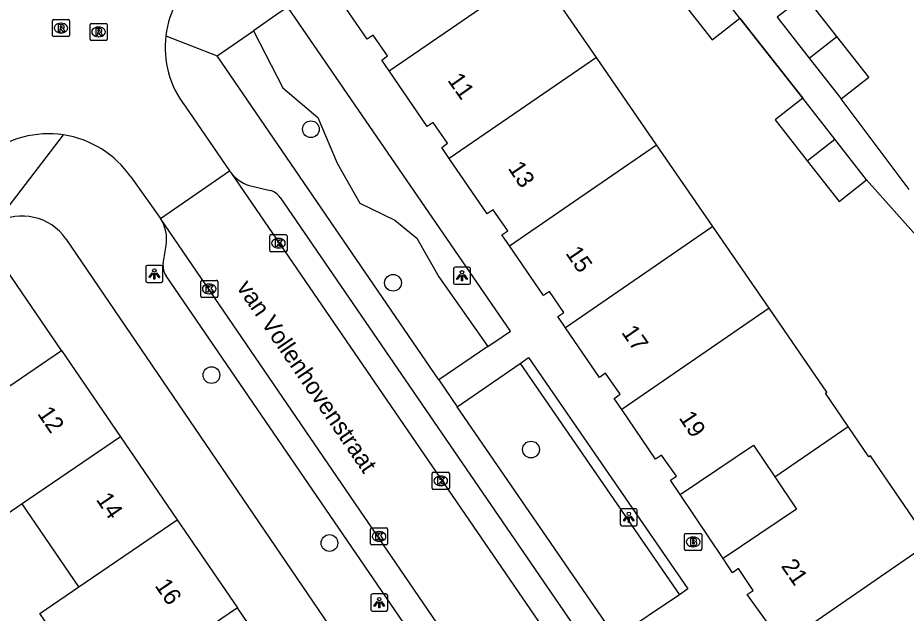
# Model space of a CAD drawing. Extents: x 157466 to 158888, y 383063 to 384677.
# Drawn here: x 158209.5 to 158261.4, y 383939.4 to 383974.2 of the extents above; entities that cross this region are included whole.
import ezdxf

# ---------------------------------------------------------------- set-up
doc = ezdxf.new("R2010")
doc.units = 0
for name, color, linetype in [('IMGEO_Boom', 7, 'Continuous'), ('IMGEO_Brandkraan', 7, 'Continuous'), ('IMGEO_Groenvoorziening', 7, 'Continuous'), ('IMGEO_Hek', 7, 'Continuous'), ('IMGEO_Kolk', 7, 'Continuous'), ('IMGEO_Lichtpunt', 7, 'Continuous'), ('IMGEO_Openbare_ruimte_label', 7, 'Continuous'), ('IMGEO_Pand', 7, 'Continuous'), ('IMGEO_Pand_nummerreeks', 7, 'Continuous'), ('IMGEO_Rijbaan_lokaal_open', 7, 'Continuous'), ('IMGEO_Rioolput', 7, 'Continuous'), ('IMGEO_Voetpad_open', 7, 'Continuous')]:
    doc.layers.add(name, color=color, linetype=linetype)

msp = doc.modelspace()

# ---------------------------------------------------------------- linework, layer by layer
at = {"layer": 'IMGEO_Boom'}
for centre in [(158226.645, 383967.657), (158231.442, 383958.687), (158220.834, 383953.295), (158239.501, 383948.941), (158227.729, 383943.481)]:
    msp.add_circle(centre, 0.489, dxfattribs=at)
at = {"layer": 'IMGEO_Brandkraan'}
for p, q in [((158248.47, 383943.119), (158248.47, 383943.971)), ((158248.545, 383944.045), (158249.397, 383944.045)), ((158249.471, 383943.971), (158249.471, 383943.119)), ((158248.958, 383943.825), (158248.983, 383943.825)), ((158249.397, 383943.045), (158248.545, 383943.045)), ((158248.981, 383943.265), (158248.956, 383943.265))]:
    msp.add_line(p, q, dxfattribs=at)
for points in [[(158248.47, 383943.119), (158248.47, 383943.971)], [(158248.545, 383944.045), (158249.397, 383944.045)], [(158249.471, 383943.971), (158249.471, 383943.119)], [(158248.818, 383943.745), (158248.818, 383943.345), (158249.031, 383943.345)], [(158249.049, 383943.745), (158248.818, 383943.745)], [(158248.997, 383943.664), (158248.943, 383943.664), (158248.943, 383943.588)], [(158248.943, 383943.588), (158248.996, 383943.588)], [(158249.005, 383943.512), (158248.943, 383943.512), (158248.943, 383943.431)], [(158248.943, 383943.431), (158249.005, 383943.431)], [(158249.397, 383943.045), (158248.545, 383943.045)]]:
    msp.add_lwpolyline(points, dxfattribs=at)
for centre, radius, start, end in [((158248.547, 383943.969), 0.0765, 91.552, 178.448), ((158248.547, 383943.969), 0.0765, 91.552, 178.448), ((158249.395, 383943.969), 0.0765, 1.552, 88.448), ((158249.395, 383943.969), 0.0765, 1.552, 88.448), ((158248.998, 383943.626), 0.0379, 267.8285, 90.9355), ((158249.006, 383943.471), 0.0404, 269.8759, 90.5077), ((158249.053, 383943.6), 0.145, 59.4692, 91.5367), ((158249.078, 383943.647), 0.0922, 285.5137, 58.1501), ((158249.083, 383943.455), 0.105, 301.3115, 78.989), ((158248.547, 383943.121), 0.0765, 181.552, 268.448), ((158248.547, 383943.121), 0.0765, 181.552, 268.448), ((158249.037, 383943.596), 0.251, 268.6676, 293.5347), ((158249.395, 383943.121), 0.0765, 271.552, 358.448), ((158249.395, 383943.121), 0.0765, 271.552, 358.448)]:
    msp.add_arc(centre, radius, start, end, dxfattribs=at)
for centre, major_axis, ratio, start_param, end_param in [((158248.957, 383943.545), (-0.387, 0.002), 0.722429, 4.712389, 7.853982), ((158248.982, 383943.545), (-0.39, 0.002), 0.717154, 1.570796, 4.712389)]:
    msp.add_ellipse(centre, major_axis=major_axis, ratio=ratio, start_param=start_param, end_param=end_param, dxfattribs=at)
at = {"layer": 'IMGEO_Groenvoorziening'}
for points in [[(158223.295, 383973.415), (158224.996, 383970.082), (158227.047, 383968.348), (158228.184, 383965.686), (158229.499, 383963.347), (158231.544, 383962.346), (158232.838, 383961.286), (158234.111, 383959.038), (158236.987, 383954.969)], [(158238.869, 383953.972), (158248.166, 383940.463)]]:
    msp.add_lwpolyline(points, dxfattribs=at)
at = {"layer": 'IMGEO_Hek'}
for points in [[(158255.375, 383969.467), (158251.696, 383974.142)], [(158261.585, 383964.144), (158257.622, 383969.429)], [(158264.405, 383958.743), (158259.106, 383964.698)]]:
    msp.add_lwpolyline(points, dxfattribs=at)
at = {"layer": 'IMGEO_Kolk'}
for p, q in [((158224.249, 383960.575), (158224.249, 383961.427)), ((158224.324, 383961.501), (158225.176, 383961.501)), ((158224.737, 383961.281), (158224.762, 383961.281)), ((158225.25, 383961.427), (158225.25, 383960.575)), ((158224.76, 383960.721), (158224.735, 383960.721)), ((158225.176, 383960.501), (158224.324, 383960.501)), ((158220.207, 383957.904), (158220.207, 383958.756)), ((158220.282, 383958.83), (158221.134, 383958.83)), ((158220.695, 383958.61), (158220.72, 383958.61)), ((158221.208, 383958.756), (158221.208, 383957.904)), ((158220.718, 383958.05), (158220.693, 383958.05)), ((158221.134, 383957.83), (158220.282, 383957.83)), ((158233.806, 383947.615), (158234.658, 383947.615)), ((158233.731, 383946.689), (158233.731, 383947.541)), ((158234.219, 383947.395), (158234.244, 383947.395)), ((158234.732, 383947.541), (158234.732, 383946.689)), ((158234.658, 383946.615), (158233.806, 383946.615)), ((158234.242, 383946.835), (158234.217, 383946.835)), ((158230.125, 383943.443), (158230.125, 383944.295)), ((158230.2, 383944.369), (158231.052, 383944.369)), ((158230.613, 383944.149), (158230.638, 383944.149)), ((158231.126, 383944.295), (158231.126, 383943.443)), ((158230.636, 383943.589), (158230.611, 383943.589)), ((158231.052, 383943.369), (158230.2, 383943.369))]:
    msp.add_line(p, q, dxfattribs=at)
for points in [[(158224.249, 383960.575), (158224.249, 383961.427)], [(158224.324, 383961.501), (158225.176, 383961.501)], [(158224.57, 383961.201), (158224.693, 383961.201), (158224.693, 383961.05), (158224.823, 383961.201), (158224.987, 383961.201), (158224.841, 383961.05), (158224.994, 383960.801), (158224.842, 383960.801), (158224.757, 383960.965), (158224.693, 383960.898), (158224.693, 383960.801), (158224.57, 383960.801), (158224.57, 383961.201)], [(158225.25, 383961.427), (158225.25, 383960.575)], [(158225.176, 383960.501), (158224.324, 383960.501)], [(158220.207, 383957.904), (158220.207, 383958.756)], [(158220.282, 383958.83), (158221.134, 383958.83)], [(158220.528, 383958.53), (158220.651, 383958.53), (158220.651, 383958.379), (158220.781, 383958.53), (158220.945, 383958.53), (158220.799, 383958.379), (158220.952, 383958.13), (158220.8, 383958.13), (158220.715, 383958.294), (158220.651, 383958.227), (158220.651, 383958.13), (158220.528, 383958.13), (158220.528, 383958.53)], [(158221.208, 383958.756), (158221.208, 383957.904)], [(158221.134, 383957.83), (158220.282, 383957.83)], [(158233.806, 383947.615), (158234.658, 383947.615)], [(158233.731, 383946.689), (158233.731, 383947.541)], [(158234.052, 383947.315), (158234.175, 383947.315), (158234.175, 383947.164), (158234.305, 383947.315), (158234.469, 383947.315), (158234.323, 383947.164), (158234.476, 383946.915), (158234.324, 383946.915), (158234.239, 383947.079), (158234.175, 383947.012), (158234.175, 383946.915), (158234.052, 383946.915), (158234.052, 383947.315)], [(158234.732, 383947.541), (158234.732, 383946.689)], [(158234.658, 383946.615), (158233.806, 383946.615)], [(158230.125, 383943.443), (158230.125, 383944.295)], [(158230.2, 383944.369), (158231.052, 383944.369)], [(158230.446, 383944.069), (158230.569, 383944.069), (158230.569, 383943.918), (158230.699, 383944.069), (158230.863, 383944.069), (158230.717, 383943.918), (158230.87, 383943.669), (158230.718, 383943.669), (158230.633, 383943.833), (158230.569, 383943.766), (158230.569, 383943.669), (158230.446, 383943.669), (158230.446, 383944.069)], [(158231.126, 383944.295), (158231.126, 383943.443)], [(158231.052, 383943.369), (158230.2, 383943.369)]]:
    msp.add_lwpolyline(points, dxfattribs=at)
for centre, start, end in [((158224.326, 383961.425), 91.552, 178.448), ((158224.326, 383961.425), 91.552, 178.448), ((158225.174, 383961.425), 1.552, 88.448), ((158225.174, 383961.425), 1.552, 88.448), ((158224.326, 383960.577), 181.552, 268.448), ((158224.326, 383960.577), 181.552, 268.448), ((158225.174, 383960.577), 271.552, 358.448), ((158225.174, 383960.577), 271.552, 358.448), ((158220.284, 383958.754), 91.552, 178.448), ((158220.284, 383958.754), 91.552, 178.448), ((158221.132, 383958.754), 1.552, 88.448), ((158221.132, 383958.754), 1.552, 88.448), ((158220.284, 383957.906), 181.552, 268.448), ((158220.284, 383957.906), 181.552, 268.448), ((158221.132, 383957.906), 271.552, 358.448), ((158221.132, 383957.906), 271.552, 358.448), ((158233.808, 383947.539), 91.552, 178.448), ((158233.808, 383947.539), 91.552, 178.448), ((158234.656, 383947.539), 1.552, 88.448), ((158234.656, 383947.539), 1.552, 88.448), ((158233.808, 383946.691), 181.552, 268.448), ((158233.808, 383946.691), 181.552, 268.448), ((158234.656, 383946.691), 271.552, 358.448), ((158234.656, 383946.691), 271.552, 358.448), ((158230.202, 383944.293), 91.552, 178.448), ((158230.202, 383944.293), 91.552, 178.448), ((158231.05, 383944.293), 1.552, 88.448), ((158231.05, 383944.293), 1.552, 88.448), ((158230.202, 383943.445), 181.552, 268.448), ((158230.202, 383943.445), 181.552, 268.448), ((158231.05, 383943.445), 271.552, 358.448), ((158231.05, 383943.445), 271.552, 358.448)]:
    msp.add_arc(centre, 0.0765, start, end, dxfattribs=at)
for centre, major_axis, ratio, start_param, end_param in [((158224.736, 383961.001), (-0.387, 0.002), 0.722429, 4.712389, 7.853982), ((158224.761, 383961.001), (-0.39, 0.002), 0.717154, 1.570796, 4.712389), ((158220.694, 383958.33), (-0.387, 0.002), 0.722429, 4.712389, 7.853982), ((158220.719, 383958.33), (-0.39, 0.002), 0.717154, 1.570796, 4.712389), ((158234.218, 383947.115), (-0.387, 0.002), 0.722429, 4.712389, 7.853982), ((158234.243, 383947.115), (-0.39, 0.002), 0.717154, 1.570796, 4.712389), ((158230.612, 383943.869), (-0.387, 0.002), 0.722429, 4.712389, 7.853982), ((158230.637, 383943.869), (-0.39, 0.002), 0.717154, 1.570796, 4.712389)]:
    msp.add_ellipse(centre, major_axis=major_axis, ratio=ratio, start_param=start_param, end_param=end_param, dxfattribs=at)
at = {"layer": 'IMGEO_Lichtpunt'}
for p, q in [((158217.002, 383959.61), (158217.002, 383958.803)), ((158217.002, 383959.61), (158217.002, 383958.803)), ((158217.904, 383959.705), (158217.096, 383959.705)), ((158217.904, 383959.705), (158217.096, 383959.705)), ((158217.998, 383958.803), (158217.998, 383959.61)), ((158217.998, 383958.803), (158217.998, 383959.61)), ((158234.971, 383959.5), (158234.971, 383958.693)), ((158234.971, 383959.5), (158234.971, 383958.693)), ((158235.873, 383959.595), (158235.065, 383959.595)), ((158235.873, 383959.595), (158235.065, 383959.595)), ((158235.967, 383958.693), (158235.967, 383959.5)), ((158235.967, 383958.693), (158235.967, 383959.5)), ((158217.096, 383958.709), (158217.904, 383958.709)), ((158217.096, 383958.709), (158217.904, 383958.709)), ((158235.065, 383958.599), (158235.873, 383958.599)), ((158235.065, 383958.599), (158235.873, 383958.599)), ((158245.616, 383945.485), (158244.808, 383945.485)), ((158245.616, 383945.485), (158244.808, 383945.485)), ((158244.714, 383945.39), (158244.714, 383944.583)), ((158244.714, 383945.39), (158244.714, 383944.583)), ((158245.71, 383944.583), (158245.71, 383945.39)), ((158245.71, 383944.583), (158245.71, 383945.39)), ((158244.808, 383944.489), (158245.616, 383944.489)), ((158244.808, 383944.489), (158245.616, 383944.489)), ((158230.139, 383940.408), (158230.139, 383939.601)), ((158230.139, 383940.408), (158230.139, 383939.601)), ((158231.041, 383940.503), (158230.233, 383940.503)), ((158231.041, 383940.503), (158230.233, 383940.503)), ((158231.135, 383939.601), (158231.135, 383940.408)), ((158231.135, 383939.601), (158231.135, 383940.408)), ((158230.233, 383939.507), (158231.041, 383939.507)), ((158230.233, 383939.507), (158231.041, 383939.507))]:
    msp.add_line(p, q, dxfattribs=at)
for points in [[(158217.376, 383959.274), (158217.415, 383959.246), (158217.227, 383958.984), (158217.189, 383959.011), (158217.376, 383959.274)], [(158217.478, 383959.226), (158217.525, 383959.226), (158217.525, 383958.904), (158217.478, 383958.904), (158217.478, 383959.226)], [(158217.588, 383959.246), (158217.626, 383959.273), (158217.813, 383959.011), (158217.774, 383958.983), (158217.588, 383959.246)], [(158235.345, 383959.164), (158235.384, 383959.136), (158235.196, 383958.874), (158235.158, 383958.901), (158235.345, 383959.164)], [(158235.447, 383959.116), (158235.494, 383959.116), (158235.494, 383958.794), (158235.447, 383958.794), (158235.447, 383959.116)], [(158235.557, 383959.136), (158235.595, 383959.163), (158235.782, 383958.901), (158235.743, 383958.873), (158235.557, 383959.136)], [(158245.088, 383945.054), (158245.127, 383945.026), (158244.939, 383944.764), (158244.901, 383944.791), (158245.088, 383945.054)], [(158245.19, 383945.006), (158245.237, 383945.006), (158245.237, 383944.684), (158245.19, 383944.684), (158245.19, 383945.006)], [(158245.3, 383945.026), (158245.338, 383945.053), (158245.525, 383944.791), (158245.486, 383944.763), (158245.3, 383945.026)], [(158230.513, 383940.072), (158230.552, 383940.044), (158230.364, 383939.782), (158230.326, 383939.809), (158230.513, 383940.072)], [(158230.615, 383940.024), (158230.662, 383940.024), (158230.662, 383939.702), (158230.615, 383939.702), (158230.615, 383940.024)], [(158230.725, 383940.044), (158230.763, 383940.071), (158230.95, 383939.809), (158230.911, 383939.781), (158230.725, 383940.044)]]:
    msp.add_lwpolyline(points, dxfattribs=at)
for centre in [(158217.501, 383959.408), (158235.47, 383959.298), (158245.213, 383945.188), (158230.638, 383940.206)]:
    msp.add_circle(centre, 0.0994, dxfattribs=at)
for centre, start, end in [((158217.096, 383959.61), 90, 180), ((158217.096, 383959.61), 90, 180), ((158217.904, 383959.61), 0, 90), ((158217.904, 383959.61), 0, 90), ((158235.065, 383959.5), 90, 180), ((158235.065, 383959.5), 90, 180), ((158235.873, 383959.5), 0, 90), ((158235.873, 383959.5), 0, 90), ((158217.096, 383958.803), 180, 270), ((158217.096, 383958.803), 180, 270), ((158217.904, 383958.803), 270, 0), ((158217.904, 383958.803), 270, 360), ((158235.065, 383958.693), 180, 270), ((158235.065, 383958.693), 180, 270), ((158235.873, 383958.693), 270, 0), ((158235.873, 383958.693), 270, 360), ((158244.808, 383945.39), 90, 180), ((158244.808, 383945.39), 90, 180), ((158245.616, 383945.39), 0, 90), ((158245.616, 383945.39), 0, 90), ((158244.808, 383944.583), 180, 270), ((158244.808, 383944.583), 180, 270), ((158245.616, 383944.583), 270, 0), ((158245.616, 383944.583), 270, 360), ((158230.233, 383940.408), 90, 180), ((158230.233, 383940.408), 90, 180), ((158231.041, 383940.408), 0, 90), ((158231.041, 383940.408), 0, 90), ((158230.233, 383939.601), 180, 270), ((158230.233, 383939.601), 180, 270), ((158231.041, 383939.601), 270, 0), ((158231.041, 383939.601), 270, 360)]:
    msp.add_arc(centre, 0.0946, start, end, dxfattribs=at)
at = {"layer": 'IMGEO_Pand'}
for points in [[(158231.218, 383971.062), (158239.801, 383976.965)], [(158243.317, 383971.858), (158239.801, 383976.965)], [(158231.218, 383971.062), (158230.78, 383971.702), (158231.125, 383971.956), (158230.286, 383973.158), (158229.939, 383972.921), (158227.583, 383976.366)], [(158251.696, 383974.142), (158249.832, 383976.531)], [(158248.215, 383975.27), (158250.08, 383972.881), (158251.696, 383974.142)], [(158257.367, 383973.08), (158255.498, 383975.467), (158253.884, 383974.203)], [(158253.884, 383974.203), (158255.753, 383971.816)], [(158255.753, 383971.816), (158257.367, 383973.08)], [(158257.622, 383969.429), (158259.236, 383970.692), (158257.367, 383973.08)], [(158243.317, 383971.858), (158234.727, 383965.951)], [(158246.833, 383966.751), (158243.317, 383971.858)], [(158255.753, 383971.816), (158257.622, 383969.429)], [(158234.727, 383965.951), (158234.289, 383966.592), (158234.63, 383966.838), (158233.784, 383968.059), (158233.439, 383967.82), (158231.218, 383971.062)], [(158255.375, 383969.467), (158253.76, 383968.203), (158255.626, 383965.819)], [(158257.241, 383967.082), (158255.375, 383969.467)], [(158255.626, 383965.819), (158257.241, 383967.082)], [(158259.106, 383964.698), (158257.241, 383967.082)], [(158238.236, 383960.839), (158246.833, 383966.751)], [(158250.122, 383961.974), (158246.833, 383966.751)], [(158238.236, 383960.839), (158237.795, 383961.484), (158238.142, 383961.728), (158237.287, 383962.945), (158236.94, 383962.708), (158234.727, 383965.951)], [(158255.626, 383965.819), (158257.492, 383963.435), (158259.106, 383964.698)], [(158250.122, 383961.974), (158241.522, 383956.06)], [(158253.411, 383957.196), (158250.122, 383961.974)], [(158212.084, 383954.74), (158208.617, 383959.821), (158207.747, 383959.227), (158206.464, 383960.817)], [(158241.522, 383956.06), (158241.076, 383956.71), (158241.424, 383956.952), (158240.572, 383958.174), (158240.225, 383957.936), (158238.236, 383960.839)], [(158253.411, 383957.196), (158244.804, 383951.277)], [(158258.029, 383950.299), (158256.701, 383952.241), (158256.783, 383952.298), (158253.411, 383957.196)], [(158244.804, 383951.277), (158244.362, 383951.925), (158244.703, 383952.177), (158243.853, 383953.398), (158243.507, 383953.16), (158241.522, 383956.06)], [(158203.14, 383948.636), (158212.084, 383954.74)], [(158212.084, 383954.74), (158215.532, 383949.688)], [(158248.204, 383946.313), (158247.645, 383947.146), (158247.99, 383947.388), (158247.126, 383948.619), (158246.779, 383948.382), (158244.804, 383951.277)], [(158253.746, 383947.353), (158258.029, 383950.299)], [(158262.805, 383943.511), (158259.324, 383948.584), (158259.241, 383948.527), (158258.029, 383950.299)], [(158215.532, 383949.688), (158209.783, 383945.766)], [(158215.532, 383949.688), (158218.839, 383944.841)], [(158248.204, 383946.313), (158252.505, 383949.201), (158253.746, 383947.353)], [(158209.783, 383945.766), (158206.589, 383943.586), (158203.14, 383948.636)], [(158253.746, 383947.353), (158255.015, 383945.463), (158250.715, 383942.575)], [(158213.099, 383940.924), (158209.783, 383945.766)], [(158213.099, 383940.924), (158218.839, 383944.841)], [(158218.839, 383944.841), (158222.349, 383939.698)], [(158254.2, 383937.593), (158262.805, 383943.511)], [(158254.2, 383937.593), (158252.125, 383940.475), (158252.482, 383940.714), (158251.629, 383941.984), (158251.272, 383941.745), (158250.715, 383942.575)], [(158214.319, 383934.218), (158210.809, 383939.361), (158213.099, 383940.924)], [(158222.349, 383939.698), (158214.319, 383934.218)], [(158225.846, 383934.573), (158222.349, 383939.698)]]:
    msp.add_lwpolyline(points, dxfattribs=at)
at = {"layer": 'IMGEO_Rijbaan_lokaal_open'}
for points in [[(158219.309, 383968.999), (158221.886, 383965.226)], [(158217.86, 383962.443), (158221.886, 383965.226)], [(158221.886, 383965.226), (158222.002, 383965.071)], [(158216.124, 383964.87), (158217.86, 383962.443)], [(158222.002, 383965.071), (158249.98, 383924.228)], [(158245.645, 383921.769), (158217.86, 383962.443)]]:
    msp.add_lwpolyline(points, dxfattribs=at)
for centre, radius, start, end in [((158223.767, 383972.449), 5.634, 128.631, 173.1869), ((158223.771, 383972.446), 5.639, 173.1626, 217.6817), ((158211.325, 383961.558), 5.835, 81.5004, 128.3688), ((158211.326, 383961.567), 5.825, 34.5434, 81.5008)]:
    msp.add_arc(centre, radius, start, end, dxfattribs=at)
at = {"layer": 'IMGEO_Rioolput'}
for p, q in [((158211.623, 383974.071), (158212.475, 383974.071)), ((158211.548, 383973.145), (158211.548, 383973.997)), ((158212.036, 383973.851), (158212.061, 383973.851)), ((158212.549, 383973.997), (158212.549, 383973.145)), ((158213.744, 383972.92), (158213.744, 383973.772)), ((158213.819, 383973.846), (158214.671, 383973.846)), ((158214.232, 383973.626), (158214.257, 383973.626)), ((158214.745, 383973.772), (158214.745, 383972.92)), ((158212.475, 383973.071), (158211.623, 383973.071)), ((158212.059, 383973.291), (158212.034, 383973.291)), ((158214.255, 383973.066), (158214.23, 383973.066)), ((158214.671, 383972.846), (158213.819, 383972.846))]:
    msp.add_line(p, q, dxfattribs=at)
for points in [[(158211.623, 383974.071), (158212.475, 383974.071)], [(158211.548, 383973.145), (158211.548, 383973.997)], [(158212.137, 383973.769), (158211.885, 383973.771), (158211.885, 383973.371)], [(158211.885, 383973.371), (158212.009, 383973.371), (158212.009, 383973.533), (158212.02, 383973.533)], [(158212.063, 383973.69), (158212.009, 383973.69), (158212.009, 383973.609)], [(158212.009, 383973.609), (158212.061, 383973.609)], [(158212.067, 383973.504), (158212.138, 383973.371), (158212.278, 383973.371), (158212.213, 383973.497)], [(158212.549, 383973.997), (158212.549, 383973.145)], [(158213.744, 383972.92), (158213.744, 383973.772)], [(158213.819, 383973.846), (158214.671, 383973.846)], [(158214.333, 383973.544), (158214.081, 383973.546), (158214.081, 383973.146)], [(158214.745, 383973.772), (158214.745, 383972.92)], [(158212.475, 383973.071), (158211.623, 383973.071)], [(158214.081, 383973.146), (158214.205, 383973.146), (158214.205, 383973.308), (158214.216, 383973.308)], [(158214.259, 383973.465), (158214.205, 383973.465), (158214.205, 383973.384)], [(158214.205, 383973.384), (158214.257, 383973.384)], [(158214.263, 383973.279), (158214.334, 383973.146), (158214.474, 383973.146), (158214.409, 383973.272)], [(158214.671, 383972.846), (158213.819, 383972.846)]]:
    msp.add_lwpolyline(points, dxfattribs=at)
for centre, radius, start, end in [((158211.625, 383973.995), 0.0765, 91.552, 178.448), ((158211.625, 383973.995), 0.0765, 91.552, 178.448), ((158212.473, 383973.995), 0.0765, 1.552, 88.448), ((158212.473, 383973.995), 0.0765, 1.552, 88.448), ((158212.019, 383973.48), 0.0533, 26.0293, 88.6989), ((158212.045, 383973.798), 0.19, 274.7715, 282.9687), ((158212.069, 383973.594), 0.0964, 77.0061, 93.1865), ((158212.083, 383973.651), 0.0378, 276.6634, 79.6772), ((158212.136, 383973.659), 0.109, 350.3612, 89.416), ((158212.134, 383973.659), 0.112, 277.5842, 350.9817), ((158212.118, 383973.444), 0.108, 29.5134, 73.7905), ((158213.821, 383973.77), 0.0765, 91.552, 178.448), ((158213.821, 383973.77), 0.0765, 91.552, 178.448), ((158214.332, 383973.434), 0.109, 350.3612, 89.416), ((158214.669, 383973.77), 0.0765, 1.552, 88.448), ((158214.669, 383973.77), 0.0765, 1.552, 88.448), ((158211.625, 383973.147), 0.0765, 181.552, 268.448), ((158211.625, 383973.147), 0.0765, 181.552, 268.448), ((158212.473, 383973.147), 0.0765, 271.552, 358.448), ((158212.473, 383973.147), 0.0765, 271.552, 358.448), ((158214.215, 383973.255), 0.0533, 26.0293, 88.6989), ((158214.241, 383973.573), 0.19, 274.7715, 282.9687), ((158214.265, 383973.369), 0.0964, 77.0061, 93.1865), ((158214.279, 383973.426), 0.0378, 276.6634, 79.6772), ((158214.33, 383973.434), 0.112, 277.5842, 350.9817), ((158214.314, 383973.219), 0.108, 29.5134, 73.7905), ((158213.821, 383972.922), 0.0765, 181.552, 268.448), ((158213.821, 383972.922), 0.0765, 181.552, 268.448), ((158214.669, 383972.922), 0.0765, 271.552, 358.448), ((158214.669, 383972.922), 0.0765, 271.552, 358.448)]:
    msp.add_arc(centre, radius, start, end, dxfattribs=at)
for centre, major_axis, ratio, start_param, end_param in [((158212.035, 383973.571), (-0.387, 0.002), 0.722429, 4.712389, 7.853982), ((158212.06, 383973.571), (-0.39, 0.002), 0.717154, 1.570796, 4.712389), ((158214.231, 383973.346), (-0.387, 0.002), 0.722429, 4.712389, 7.853982), ((158214.256, 383973.346), (-0.39, 0.002), 0.717154, 1.570796, 4.712389)]:
    msp.add_ellipse(centre, major_axis=major_axis, ratio=ratio, start_param=start_param, end_param=end_param, dxfattribs=at)
at = {"layer": 'IMGEO_Voetpad_open'}
for points in [[(158225.293, 383974.797), (158224.799, 383974.456), (158223.295, 383973.415)], [(158236.987, 383954.969), (158237.807, 383955.527), (158238.304, 383955.864), (158225.293, 383974.797)], [(158251.696, 383974.142), (158255.375, 383969.467)], [(158218.173, 383973.117), (158221.17, 383971.943)], [(158221.17, 383971.943), (158223.295, 383973.415)], [(158234.111, 383953.012), (158221.17, 383971.943)], [(158261.585, 383964.144), (158257.622, 383969.429)], [(158208.248, 383962.191), (158212.187, 383967.328)], [(158259.106, 383964.698), (158264.405, 383958.743)], [(158223.219, 383964.329), (158224.264, 383964.088)], [(158224.859, 383963.661), (158259.818, 383912.648)], [(158212.336, 383961.26), (158243.394, 383915.62)], [(158218.013, 383959.812), (158218.186, 383960.869)], [(158242.661, 383923.314), (158218.183, 383959.099)], [(158236.987, 383954.969), (158234.111, 383953.012)], [(158238.869, 383953.972), (158239.363, 383954.312), (158248.663, 383940.798), (158248.166, 383940.463)], [(158235.185, 383951.438), (158238.869, 383953.972)], [(158234.111, 383953.012), (158235.185, 383951.438)], [(158244.457, 383937.956), (158235.185, 383951.438)], [(158250.715, 383942.575), (158248.204, 383946.313)], [(158248.166, 383940.463), (158244.457, 383937.956)]]:
    msp.add_lwpolyline(points, dxfattribs=at)
for centre, radius, start, end in [((158223.685, 383966.462), 2.183, 219.5727, 257.6863), ((158223.988, 383963.075), 1.05, 33.927, 74.743), ((158209.776, 383959.459), 3.13, 35.126, 119.2145), ((158216.033, 383961.244), 2.185, 350.1213, 33.2815), ((158219.073, 383959.688), 1.068, 173.3334, 213.4878)]:
    msp.add_arc(centre, radius, start, end, dxfattribs=at)

# ---------------------------------------------------------------- texts
at = {"layer": 'IMGEO_Openbare_ruimte_label'}
msp.add_text('van Vollenhovenstraat', height=1, rotation=304.3256, dxfattribs=at).set_placement((158222.276, 383958.416))
at = {"layer": 'IMGEO_Pand_nummerreeks'}
for s, rotation, p in [('11', 305.2229, (158234.591, 383970.52)), ('13', 303.5993, (158238.126, 383965.384)), ('15', 304.2782, (158241.49, 383960.413)), ('17', 304.5481, (158244.75, 383955.79)), ('12', 304.3083, (158210.635, 383951.045)), ('19', 303.5127, (158248.111, 383950.793)), ('14', 304.3083, (158214.065, 383946.018)), ('21', 304.5153, (158254.076, 383942.133)), ('16', 304.3083, (158217.494, 383940.993))]:
    msp.add_text(s, height=1, rotation=rotation, dxfattribs=at).set_placement(p)

doc.saveas('drawing.dxf')
